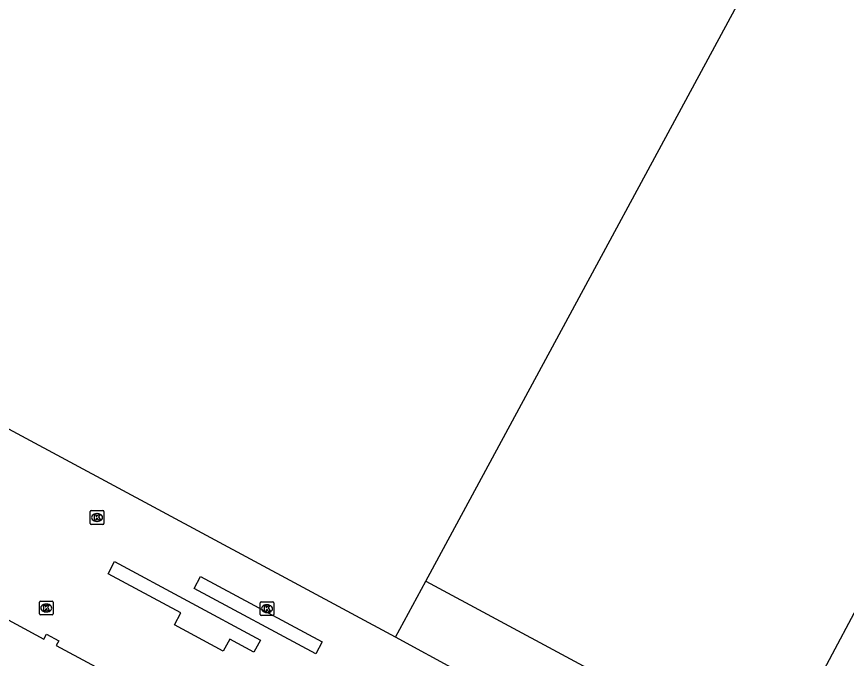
# Model space of a CAD drawing. Extents: x 159489 to 160304, y 383826 to 384530.
# Drawn here: x 159831.2 to 159891.4, y 384246.5 to 384293 of the extents above; entities that cross this region are included whole.
import ezdxf

# ---------------------------------------------------------------- set-up
doc = ezdxf.new("R2010")
doc.units = 0
for name, color, linetype in [('IMGEO_Kolk', 7, 'Continuous'), ('IMGEO_Pand', 7, 'Continuous'), ('IMGEO_Voetpad_gesloten', 7, 'Continuous'), ('IMGEO_Voetpad_open', 7, 'Continuous')]:
    doc.layers.add(name, color=color, linetype=linetype)

msp = doc.modelspace()

# ---------------------------------------------------------------- linework, layer by layer
at = {"layer": 'IMGEO_Kolk'}
for p, q in [((159836.532, 384256.269), (159836.532, 384257.121)), ((159836.607, 384257.195), (159837.459, 384257.195)), ((159837.533, 384257.121), (159837.533, 384256.269)), ((159837.02, 384256.975), (159837.045, 384256.975)), ((159837.459, 384256.195), (159836.607, 384256.195)), ((159837.043, 384256.415), (159837.018, 384256.415)), ((159832.842, 384249.705), (159832.842, 384250.557)), ((159832.917, 384250.631), (159833.769, 384250.631)), ((159833.843, 384250.557), (159833.843, 384249.705)), ((159848.868, 384249.656), (159848.868, 384250.508)), ((159848.943, 384250.582), (159849.795, 384250.582)), ((159849.869, 384250.508), (159849.869, 384249.656)), ((159833.353, 384249.851), (159833.328, 384249.851)), ((159833.33, 384250.411), (159833.355, 384250.411)), ((159849.356, 384250.362), (159849.381, 384250.362)), ((159833.769, 384249.631), (159832.917, 384249.631)), ((159849.795, 384249.582), (159848.943, 384249.582)), ((159849.379, 384249.802), (159849.354, 384249.802))]:
    msp.add_line(p, q, dxfattribs=at)
for points in [[(159836.532, 384256.269), (159836.532, 384257.121)], [(159836.607, 384257.195), (159837.459, 384257.195)], [(159837.533, 384257.121), (159837.533, 384256.269)], [(159836.853, 384256.895), (159836.976, 384256.895), (159836.976, 384256.744), (159837.106, 384256.895), (159837.27, 384256.895), (159837.124, 384256.744), (159837.277, 384256.495), (159837.125, 384256.495), (159837.04, 384256.659), (159836.976, 384256.592), (159836.976, 384256.495), (159836.853, 384256.495), (159836.853, 384256.895)], [(159837.459, 384256.195), (159836.607, 384256.195)], [(159832.842, 384249.705), (159832.842, 384250.557)], [(159832.917, 384250.631), (159833.769, 384250.631)], [(159833.843, 384250.557), (159833.843, 384249.705)], [(159848.868, 384249.656), (159848.868, 384250.508)], [(159848.943, 384250.582), (159849.795, 384250.582)], [(159849.869, 384250.508), (159849.869, 384249.656)], [(159833.163, 384250.331), (159833.286, 384250.331), (159833.286, 384250.18), (159833.416, 384250.331), (159833.58, 384250.331), (159833.434, 384250.18), (159833.587, 384249.931), (159833.435, 384249.931), (159833.35, 384250.095), (159833.286, 384250.028), (159833.286, 384249.931), (159833.163, 384249.931), (159833.163, 384250.331)], [(159849.189, 384250.282), (159849.312, 384250.282), (159849.312, 384250.131), (159849.442, 384250.282), (159849.606, 384250.282), (159849.46, 384250.131), (159849.613, 384249.882), (159849.461, 384249.882), (159849.376, 384250.046), (159849.312, 384249.979), (159849.312, 384249.882), (159849.189, 384249.882), (159849.189, 384250.282)], [(159833.769, 384249.631), (159832.917, 384249.631)], [(159849.795, 384249.582), (159848.943, 384249.582)]]:
    msp.add_lwpolyline(points, dxfattribs=at)
for centre, start, end in [((159836.609, 384257.119), 91.55205, 178.44795), ((159836.609, 384257.119), 91.55205, 178.44795), ((159837.457, 384257.119), 1.55205, 88.44795), ((159837.457, 384257.119), 1.55205, 88.44795), ((159836.609, 384256.271), 181.55205, 268.44795), ((159836.609, 384256.271), 181.55205, 268.44795), ((159837.457, 384256.271), 271.55205, 358.44795), ((159837.457, 384256.271), 271.55205, 358.44795), ((159832.919, 384250.555), 91.55205, 178.44795), ((159832.919, 384250.555), 91.55205, 178.44795), ((159833.767, 384250.555), 1.55205, 88.44795), ((159833.767, 384250.555), 1.55205, 88.44795), ((159848.945, 384250.506), 91.55205, 178.44795), ((159848.945, 384250.506), 91.55205, 178.44795), ((159849.793, 384250.506), 1.55205, 88.44795), ((159849.793, 384250.506), 1.55205, 88.44795), ((159832.919, 384249.707), 181.55205, 268.44795), ((159832.919, 384249.707), 181.55205, 268.44795), ((159833.767, 384249.707), 271.55205, 358.44795), ((159833.767, 384249.707), 271.55205, 358.44795), ((159848.945, 384249.658), 181.55205, 268.44795), ((159848.945, 384249.658), 181.55205, 268.44795), ((159849.793, 384249.658), 271.55205, 358.44795), ((159849.793, 384249.658), 271.55205, 358.44795)]:
    msp.add_arc(centre, 0.0765, start, end, dxfattribs=at)
for centre, major_axis, ratio, start_param, end_param in [((159837.019, 384256.695), (-0.387, 0.002), 0.722429, 4.712389, 7.853982), ((159837.044, 384256.695), (-0.39, 0.002), 0.717154, 1.570796, 4.712389), ((159833.329, 384250.131), (-0.387, 0.002), 0.722429, 4.712389, 7.853982), ((159833.354, 384250.131), (-0.39, 0.002), 0.717154, 1.570796, 4.712389), ((159849.355, 384250.082), (-0.387, 0.002), 0.722429, 4.712389, 7.853982), ((159849.38, 384250.082), (-0.39, 0.002), 0.717154, 1.570796, 4.712389)]:
    msp.add_ellipse(centre, major_axis=major_axis, ratio=ratio, start_param=start_param, end_param=end_param, dxfattribs=at)
at = {"layer": 'IMGEO_Pand'}
msp.add_lwpolyline([(159827.698, 384250.814), (159833.176, 384247.87), (159833.369, 384248.239), (159834.25, 384247.76), (159834.054, 384247.399), (159839.497, 384244.475), (159839.69, 384244.84), (159840.57, 384244.359), (159840.376, 384244.002), (159840.01, 384243.32), (159839.694, 384243.496), (159839.589, 384243.272), (159841.688, 384242.153), (159841.346, 384236.404), (159844.358, 384234.78), (159836.928, 384220.726), (159836.092, 384219.448), (159832.355, 384213.828)], dxfattribs=at)
at = {"layer": 'IMGEO_Voetpad_gesloten'}
for points in [[(159860.893, 384252.084), (159889.617, 384305.204), (159888.567, 384305.758)], [(159858.696, 384248.021), (159811.13, 384273.563)], [(159860.893, 384252.084), (159885.992, 384238.575), (159887.317, 384240.977), (159890.428, 384246.794), (159893.567, 384252.708), (159895.332, 384251.761), (159895.356, 384251.808), (159897.071, 384250.898)], [(159858.696, 384248.021), (159860.893, 384252.084)], [(159909.635, 384220.285), (159909.594, 384220.307), (159909.525, 384220.345), (159858.696, 384248.021)]]:
    msp.add_lwpolyline(points, dxfattribs=at)
at = {"layer": 'IMGEO_Voetpad_open'}
for points in [[(159842.66, 384248.915), (159843.121, 384249.787), (159837.844, 384252.613), (159838.306, 384253.495), (159848.899, 384247.802), (159848.409, 384246.932), (159846.658, 384247.872), (159846.186, 384246.998), (159842.66, 384248.915)], [(159844.07, 384251.543), (159844.534, 384252.419), (159853.365, 384247.684), (159852.911, 384246.805), (159844.07, 384251.543)]]:
    msp.add_lwpolyline(points, dxfattribs=at)

doc.saveas('drawing.dxf')
